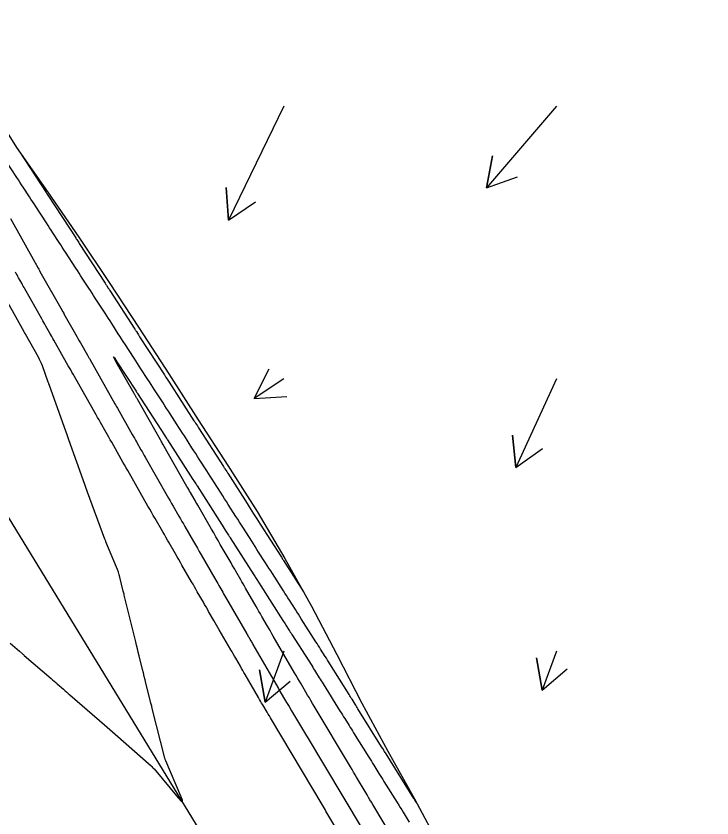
# Model space of a CAD drawing. Extents: x 954385 to 988206, y 1868364 to 1924553.
# Drawn here: x 956758 to 956885.7, y 1921488.4 to 1921635.4 of the extents above; entities that cross this region are included whole.
import ezdxf

# ---------------------------------------------------------------- set-up
doc = ezdxf.new("R2010")
doc.units = 0
for name, color, linetype in [('24', 7, 'Continuous'), ('26', 7, 'Continuous'), ('6', 7, 'Continuous'), ('7', 7, 'Continuous'), ('Default', 7, 'Continuous')]:
    doc.layers.add(name, color=color, linetype=linetype)

msp = doc.modelspace()

# ---------------------------------------------------------------- linework, layer by layer
at = {"layer": '24'}
msp.add_lwpolyline([(956745.29, 1921638.69), (956748.99, 1921629.23), (956752.71, 1921619.79), (956758.06, 1921611.33), (956763.82, 1921603.14), (956769.47, 1921594.87), (956775.07, 1921586.57), (956780.57, 1921578.22), (956785.99, 1921569.8), (956791.41, 1921561.4), (956796.82, 1921552.99), (956802.23, 1921544.58), (956807.33, 1921535.97), (956812.17, 1921527.21), (956816.87, 1921518.36), (956821.43, 1921509.43), (956826.18, 1921500.61), (956831.07, 1921491.88), (956835.81, 1921483.05)], dxfattribs=at)
at = {"layer": '26'}
for points in [[(956807.13, 1921618.93), (956796.95, 1921598.01), (956796.53, 1921604), (956796.95, 1921598.01), (956801.92, 1921601.37)], [(956857.13, 1921618.93), (956844.31, 1921603.93), (956845.41, 1921609.83), (956844.31, 1921603.93), (956849.97, 1921605.93)], [(956807.13, 1921568.93), (956801.68, 1921565.3), (956804.34, 1921570.68), (956801.68, 1921565.3), (956807.67, 1921565.68)], [(956857.13, 1921568.93), (956849.68, 1921552.62), (956849.11, 1921558.59), (956849.68, 1921552.62), (956854.57, 1921556.1)], [(956807.13, 1921518.93), (956803.7, 1921509.6), (956802.68, 1921515.52), (956803.7, 1921509.6), (956808.31, 1921513.44)], [(956857.13, 1921518.93), (956854.55, 1921511.83), (956853.51, 1921517.74), (956854.55, 1921511.83), (956859.14, 1921515.69)]]:
    msp.add_lwpolyline(points, dxfattribs=at)
at = {"layer": '6'}
for points in [[(956758.66, 1921610.48), (956763.49, 1921603.09), (956763.63, 1921602.86), (956763.82, 1921602.58), (956763.93, 1921602.41), (956768.92, 1921594.77), (956768.97, 1921594.68), (956769.03, 1921594.6), (956769.08, 1921594.51), (956769.14, 1921594.43), (956769.48, 1921593.91), (956769.59, 1921593.74), (956774.33, 1921586.43), (956774.4, 1921586.32), (956774.47, 1921586.21), (956774.55, 1921586.1), (956774.62, 1921585.99), (956774.9, 1921585.55), (956775.04, 1921585.33), (956775.18, 1921585.12), (956779.75, 1921578.04), (956779.83, 1921577.92), (956779.91, 1921577.81), (956779.98, 1921577.69), (956780.06, 1921577.57), (956780.44, 1921576.99), (956780.59, 1921576.75), (956780.66, 1921576.63), (956785.2, 1921569.63), (956785.27, 1921569.52), (956785.34, 1921569.41), (956785.41, 1921569.3), (956785.48, 1921569.19), (956785.84, 1921568.64), (956786.05, 1921568.31), (956790.63, 1921561.22), (956790.7, 1921561.11), (956790.77, 1921561.01), (956790.84, 1921560.9), (956790.91, 1921560.79), (956791.25, 1921560.26), (956791.46, 1921559.94), (956796.06, 1921552.8), (956796.12, 1921552.7), (956796.19, 1921552.6), (956796.26, 1921552.5), (956796.32, 1921552.4), (956796.65, 1921551.89), (956796.78, 1921551.68), (956796.84, 1921551.58), (956800.36, 1921546.07), (956800.96, 1921545.12), (956801.57, 1921544.17), (956802.18, 1921543.22), (956802.79, 1921542.27), (956806.55, 1921536.38), (956806.67, 1921536.19), (956806.91, 1921535.8), (956806.99, 1921535.68), (956807.04, 1921535.61), (956810.71, 1921529.86)], [(956817.88, 1921484.56), (956814.85, 1921489.64), (956814.68, 1921489.94), (956814.5, 1921490.23), (956814.32, 1921490.53), (956814.15, 1921490.83), (956804.86, 1921506.4), (956804.66, 1921506.74), (956804.46, 1921507.08), (956804.26, 1921507.42), (956804.06, 1921507.76), (956803.25, 1921509.11), (956803.05, 1921509.44), (956802.85, 1921509.78), (956802.65, 1921510.12), (956802.45, 1921510.46), (956800.02, 1921514.67), (956799.8, 1921515.05), (956799.58, 1921515.42), (956799.37, 1921515.8), (956799.15, 1921516.18), (956798.28, 1921517.69), (956798.06, 1921518.06), (956797.84, 1921518.44), (956797.62, 1921518.82), (956797.4, 1921519.19), (956795.27, 1921522.88), (956795.03, 1921523.31), (956794.79, 1921523.73), (956794.54, 1921524.15), (956794.3, 1921524.57), (956793.32, 1921526.26), (956793.08, 1921526.68), (956792.84, 1921527.1), (956792.59, 1921527.52), (956792.35, 1921527.95), (956791.24, 1921529.86), (956790.98, 1921530.32), (956790.71, 1921530.78), (956790.45, 1921531.24), (956790.18, 1921531.7), (956788.42, 1921534.74), (956788.13, 1921535.25), (956787.83, 1921535.76), (956787.54, 1921536.27), (956787.25, 1921536.78), (956786.07, 1921538.82), (956785.77, 1921539.33), (956785.48, 1921539.84), (956785.19, 1921540.35), (956784.89, 1921540.86), (956783.49, 1921543.3), (956783.16, 1921543.86), (956782.83, 1921544.43), (956782.51, 1921544.99), (956782.19, 1921545.56), (956778.47, 1921552.08), (956778.18, 1921552.6), (956777.88, 1921553.12), (956777.59, 1921553.64), (956777.29, 1921554.16), (956775.53, 1921557.26), (956775.27, 1921557.72), (956775.01, 1921558.18), (956774.76, 1921558.63), (956774.5, 1921559.09), (956773.46, 1921560.91), (956773.2, 1921561.37), (956772.95, 1921561.82), (956772.69, 1921562.28), (956772.43, 1921562.74), (956768.45, 1921569.75), (956768.23, 1921570.14), (956768.01, 1921570.53), (956767.79, 1921570.92), (956767.57, 1921571.31), (956764.91, 1921575.99), (956764.73, 1921576.32), (956764.55, 1921576.64), (956764.36, 1921576.97), (956764.18, 1921577.29), (956763.44, 1921578.58), (956763.26, 1921578.91), (956763.08, 1921579.23), (956762.89, 1921579.56), (956762.71, 1921579.88), (956759.6, 1921585.4), (956759.45, 1921585.65), (956759.31, 1921585.91), (956759.17, 1921586.16), (956759.02, 1921586.42), (956758.45, 1921587.44), (956758.3, 1921587.69), (956758.16, 1921587.95), (956758.02, 1921588.2), (956757.87, 1921588.46)]]:
    msp.add_lwpolyline(points, dxfattribs=at)
at = {"layer": '7'}
for points in [[(956831.42, 1921491.23), (956831.02, 1921491.88), (956830.97, 1921491.96), (956825.87, 1921500.13), (956825.61, 1921500.56), (956825.27, 1921501.09), (956825.07, 1921501.41), (956820.72, 1921508.39), (956820.58, 1921508.61), (956820.45, 1921508.83), (956820.31, 1921509.04), (956820.18, 1921509.26), (956819.63, 1921510.13), (956819.5, 1921510.35), (956819.36, 1921510.56), (956819.23, 1921510.78), (956819.09, 1921511), (956815.58, 1921516.63), (956815.37, 1921516.97), (956815.15, 1921517.31), (956814.94, 1921517.65), (956814.73, 1921517.98), (956813.87, 1921519.33), (956813.65, 1921519.67), (956813.44, 1921520.01), (956813.22, 1921520.34), (956813.01, 1921520.68), (956810.32, 1921524.89), (956810.05, 1921525.32), (956809.78, 1921525.74), (956809.5, 1921526.17), (956809.23, 1921526.6), (956808.13, 1921528.32), (956807.86, 1921528.75), (956807.59, 1921529.17), (956807.31, 1921529.6), (956807.04, 1921530.03), (956805.03, 1921533.19), (956804.71, 1921533.68), (956804.39, 1921534.17), (956804.08, 1921534.67), (956803.76, 1921535.16), (956802.5, 1921537.14), (956802.19, 1921537.63), (956801.87, 1921538.13), (956801.56, 1921538.62), (956801.24, 1921539.11), (956799.7, 1921541.53), (956799.36, 1921542.07), (956799.01, 1921542.6), (956798.67, 1921543.14), (956798.33, 1921543.68), (956796.92, 1921545.88), (956796.59, 1921546.4), (956796.26, 1921546.91), (956795.94, 1921547.43), (956795.61, 1921547.94), (956794.29, 1921550), (956793.96, 1921550.52), (956793.63, 1921551.03), (956793.3, 1921551.55), (956792.97, 1921552.06), (956791.61, 1921554.17), (956791.27, 1921554.69), (956790.94, 1921555.21), (956790.6, 1921555.73), (956790.26, 1921556.26), (956788.86, 1921558.43), (956788.54, 1921558.94), (956788.21, 1921559.44), (956787.88, 1921559.95), (956787.56, 1921560.45), (956786.25, 1921562.47), (956785.93, 1921562.97), (956785.6, 1921563.48), (956785.28, 1921563.98), (956784.95, 1921564.49), (956783.41, 1921566.88), (956783.09, 1921567.36), (956782.78, 1921567.84), (956782.47, 1921568.33), (956782.16, 1921568.81), (956780.9, 1921570.74), (956780.59, 1921571.23), (956780.28, 1921571.71), (956779.97, 1921572.19), (956779.65, 1921572.68), (956777.95, 1921575.3), (956777.65, 1921575.77), (956777.35, 1921576.24), (956777.04, 1921576.71), (956776.74, 1921577.18), (956775.53, 1921579.05), (956775.23, 1921579.52), (956774.92, 1921579.99), (956774.62, 1921580.46), (956774.32, 1921580.93), (956772.51, 1921583.72), (956772.21, 1921584.18), (956771.92, 1921584.64), (956771.62, 1921585.1), (956771.32, 1921585.56), (956770.13, 1921587.39), (956769.83, 1921587.85), (956769.54, 1921588.31), (956769.24, 1921588.77), (956768.94, 1921589.23), (956767.05, 1921592.14), (956766.76, 1921592.58), (956766.47, 1921593.03), (956766.18, 1921593.48), (956765.89, 1921593.93), (956764.72, 1921595.71), (956764.43, 1921596.16), (956764.14, 1921596.6), (956763.85, 1921597.05), (956763.55, 1921597.5), (956761.58, 1921600.52), (956761.29, 1921600.97), (956761, 1921601.41), (956760.71, 1921601.85), (956760.42, 1921602.29), (956759.27, 1921604.06), (956758.98, 1921604.51), (956758.69, 1921604.95), (956758.4, 1921605.39), (956758.11, 1921605.83), (956756.05, 1921609)], [(956756.95, 1921598.28), (956761.41, 1921590.32), (956761.49, 1921590.18), (956761.57, 1921590.04), (956761.65, 1921589.89), (956761.73, 1921589.75), (956762.05, 1921589.18), (956762.13, 1921589.04), (956762.21, 1921588.9), (956762.29, 1921588.76), (956762.37, 1921588.62), (956766.43, 1921581.42), (956766.46, 1921581.37), (956766.49, 1921581.32), (956766.52, 1921581.27), (956766.55, 1921581.22), (956766.72, 1921580.92), (956766.77, 1921580.82), (956768.89, 1921577.08), (956769.12, 1921576.69), (956769.34, 1921576.29), (956769.57, 1921575.89), (956769.8, 1921575.49), (956771.08, 1921573.23), (956771.22, 1921572.98), (956771.36, 1921572.74), (956771.43, 1921572.62), (956771.49, 1921572.5), (956776.12, 1921564.33), (956776.24, 1921564.12), (956776.36, 1921563.91), (956776.47, 1921563.71), (956776.59, 1921563.5), (956779.3, 1921558.72), (956779.5, 1921558.37), (956779.7, 1921558.02), (956779.9, 1921557.67), (956780.1, 1921557.32), (956780.9, 1921555.91), (956781.1, 1921555.56), (956781.29, 1921555.21), (956781.49, 1921554.86), (956781.69, 1921554.51), (956785.71, 1921547.46), (956785.98, 1921546.99), (956786.25, 1921546.52), (956786.52, 1921546.05), (956786.79, 1921545.58), (956787.87, 1921543.7), (956788.14, 1921543.23), (956788.41, 1921542.76), (956788.68, 1921542.29), (956788.95, 1921541.82), (956790.54, 1921539.08), (956790.89, 1921538.47), (956791.25, 1921537.85), (956791.6, 1921537.24), (956791.96, 1921536.62), (956794.48, 1921532.26), (956794.66, 1921531.95), (956794.83, 1921531.65), (956795.01, 1921531.34), (956795.19, 1921531.03), (956795.9, 1921529.8), (956796.07, 1921529.5), (956796.25, 1921529.19), (956796.43, 1921528.88), (956796.6, 1921528.58), (956800.31, 1921522.15), (956800.41, 1921521.99), (956800.5, 1921521.83), (956800.59, 1921521.66), (956800.69, 1921521.5), (956801.06, 1921520.85), (956801.16, 1921520.69), (956801.25, 1921520.53), (956801.34, 1921520.37), (956801.44, 1921520.2), (956806.13, 1921512.09), (956806.23, 1921511.91), (956806.25, 1921511.89), (956806.26, 1921511.87), (956806.27, 1921511.85), (956806.29, 1921511.82), (956807.63, 1921509.57), (956808.09, 1921508.8), (956808.55, 1921508.03), (956811.3, 1921503.41), (956811.4, 1921503.25), (956821.3, 1921486.65)], [(956756.91, 1921520.43), (956758.62, 1921518.93), (956759.17, 1921518.46), (956759.25, 1921518.39), (956759.33, 1921518.32), (956759.4, 1921518.25), (956759.48, 1921518.19), (956764.4, 1921513.94), (956764.69, 1921513.7), (956764.97, 1921513.45), (956765.26, 1921513.2), (956765.55, 1921512.95), (956766.7, 1921511.96), (956766.99, 1921511.71), (956767.27, 1921511.46), (956767.56, 1921511.21), (956767.85, 1921510.96), (956774.19, 1921505.44), (956774.68, 1921505.01), (956775.18, 1921504.57), (956775.67, 1921504.14), (956776.17, 1921503.71), (956782.75, 1921497.93), (956782.89, 1921497.79), (956783.03, 1921497.65), (956783.17, 1921497.51), (956783.3, 1921497.36), (956787.71, 1921492.04), (956788.25, 1921491.45), (956788.51, 1921491.31), (956788.51, 1921491.61), (956788.23, 1921492.35), (956785.45, 1921498.84), (956785.4, 1921498.96), (956785.36, 1921499.08), (956785.32, 1921499.2), (956785.28, 1921499.32), (956782.96, 1921508.47), (956782.87, 1921508.85), (956782.77, 1921509.22), (956782.68, 1921509.59), (956782.59, 1921509.97), (956781.81, 1921513.07), (956781.66, 1921513.7), (956781.5, 1921514.34), (956781.34, 1921514.97), (956781.18, 1921515.6), (956780.55, 1921518.13), (956780.4, 1921518.76), (956780.24, 1921519.39), (956780.09, 1921520.03), (956779.93, 1921520.66), (956777.83, 1921529.25), (956777.79, 1921529.42), (956777.75, 1921529.59), (956777.71, 1921529.77), (956777.66, 1921529.94), (956777.03, 1921532.5), (956776.9, 1921532.98), (956776.75, 1921533.46), (956776.58, 1921533.93), (956776.4, 1921534.39), (956774.48, 1921539.02), (956774.44, 1921539.14), (956774.39, 1921539.26), (956774.34, 1921539.38), (956774.3, 1921539.5), (956771.11, 1921548.11), (956770.98, 1921548.47), (956770.85, 1921548.82), (956770.72, 1921549.17), (956770.6, 1921549.53), (956767.66, 1921557.72), (956767.53, 1921558.08), (956767.4, 1921558.43), (956767.28, 1921558.79), (956767.15, 1921559.14), (956764.05, 1921567.85), (956764.01, 1921567.95), (956763.97, 1921568.06), (956763.94, 1921568.16), (956763.9, 1921568.27), (956762.81, 1921571.31), (956762.66, 1921571.71), (956762.49, 1921572.1), (956762.3, 1921572.48), (956762.1, 1921572.86), (956759.71, 1921577.07), (956759.69, 1921577.11), (956759.67, 1921577.15), (956759.64, 1921577.18), (956759.62, 1921577.22), (956759.51, 1921577.41), (956759.45, 1921577.53), (956754.87, 1921585.64)], [(956829.69, 1921480.38), (956823.46, 1921490.83), (956823.2, 1921491.27), (956822.93, 1921491.71), (956822.67, 1921492.15), (956822.41, 1921492.59), (956820.48, 1921495.83), (956820.2, 1921496.3), (956819.91, 1921496.78), (956819.63, 1921497.25), (956819.35, 1921497.72), (956812.71, 1921508.87), (956812.4, 1921509.37), (956812.1, 1921509.88), (956811.8, 1921510.39), (956811.49, 1921510.9), (956810.28, 1921512.94), (956809.98, 1921513.45), (956809.67, 1921513.96), (956809.38, 1921514.47), (956809.08, 1921514.98), (956805.19, 1921521.71), (956804.93, 1921522.16), (956804.66, 1921522.61), (956804.4, 1921523.07), (956804.14, 1921523.52), (956803.09, 1921525.34), (956802.83, 1921525.8), (956802.56, 1921526.25), (956802.3, 1921526.7), (956802.04, 1921527.16), (956800.11, 1921530.5), (956799.88, 1921530.89), (956799.66, 1921531.28), (956799.44, 1921531.66), (956799.22, 1921532.05), (956798.32, 1921533.6), (956798.1, 1921533.98), (956797.88, 1921534.37), (956797.65, 1921534.76), (956797.43, 1921535.14), (956795.46, 1921538.55), (956795.06, 1921539.24), (956794.66, 1921539.94), (956794.26, 1921540.64), (956793.85, 1921541.33), (956791.32, 1921545.73), (956791.15, 1921546.02), (956790.98, 1921546.3), (956790.82, 1921546.59), (956790.65, 1921546.88), (956789.99, 1921548.03), (956789.82, 1921548.32), (956789.66, 1921548.6), (956789.49, 1921548.89), (956789.33, 1921549.18), (956784.93, 1921556.91), (956784.82, 1921557.1), (956784.71, 1921557.3), (956784.6, 1921557.49), (956784.49, 1921557.69), (956780.31, 1921565.05), (956780.25, 1921565.15), (956780.2, 1921565.24), (956780.14, 1921565.34), (956780.09, 1921565.43), (956779.88, 1921565.81), (956779.82, 1921565.9), (956779.77, 1921566), (956779.72, 1921566.09), (956779.66, 1921566.19), (956776.38, 1921571.98), (956775.98, 1921572.69), (956775.87, 1921572.94), (956776.04, 1921572.73), (956776.49, 1921572.04), (956780, 1921566.62), (956780.09, 1921566.48), (956780.2, 1921566.31), (956780.27, 1921566.21), (956785.21, 1921558.56), (956785.38, 1921558.29), (956785.56, 1921558.01), (956785.61, 1921557.94), (956785.65, 1921557.88), (956785.7, 1921557.81), (956785.74, 1921557.74), (956790.43, 1921550.47), (956790.62, 1921550.17), (956790.94, 1921549.67), (956791.01, 1921549.57), (956791.07, 1921549.47), (956791.14, 1921549.37), (956791.2, 1921549.27), (956795.66, 1921542.28), (956795.82, 1921542.04), (956795.98, 1921541.79), (956796.38, 1921541.16), (956796.61, 1921540.79), (956796.95, 1921540.26), (956797.03, 1921540.13), (956797.12, 1921540), (956797.2, 1921539.87), (956797.28, 1921539.74), (956801.62, 1921532.94), (956801.73, 1921532.77), (956801.84, 1921532.61), (956801.94, 1921532.44), (956802.05, 1921532.27), (956802.58, 1921531.44), (956802.9, 1921530.94), (956806.94, 1921524.61), (956807.08, 1921524.39), (956807.22, 1921524.18), (956807.36, 1921523.96), (956807.49, 1921523.75), (956808.04, 1921522.89), (956808.18, 1921522.67), (956808.31, 1921522.46), (956808.45, 1921522.24), (956808.59, 1921522.03), (956812.24, 1921516.3), (956812.42, 1921516.02), (956812.59, 1921515.74), (956812.77, 1921515.47), (956812.94, 1921515.19), (956813.63, 1921514.08), (956813.81, 1921513.8), (956813.98, 1921513.53), (956814.15, 1921513.25), (956814.33, 1921512.97), (956817.48, 1921507.91), (956817.68, 1921507.58), (956817.89, 1921507.26), (956818.09, 1921506.93), (956818.29, 1921506.61), (956819.11, 1921505.31), (956819.31, 1921504.98), (956819.51, 1921504.66), (956819.71, 1921504.33), (956819.92, 1921504.01), (956822.72, 1921499.52), (956822.95, 1921499.15), (956823.18, 1921498.77), (956823.41, 1921498.4), (956823.64, 1921498.03), (956824.57, 1921496.55), (956824.8, 1921496.18), (956825.03, 1921495.81), (956825.26, 1921495.43), (956825.5, 1921495.06), (956827.92, 1921491.18), (956828.2, 1921490.73), (956828.47, 1921490.29), (956828.75, 1921489.85), (956829.03, 1921489.4), (956830.14, 1921487.62)]]:
    msp.add_lwpolyline(points, dxfattribs=at)
at = {"layer": 'Default'}
msp.add_line((957221.14, 1920784.24), (956045.8, 1922705.18), dxfattribs=at)

doc.saveas('drawing.dxf')
